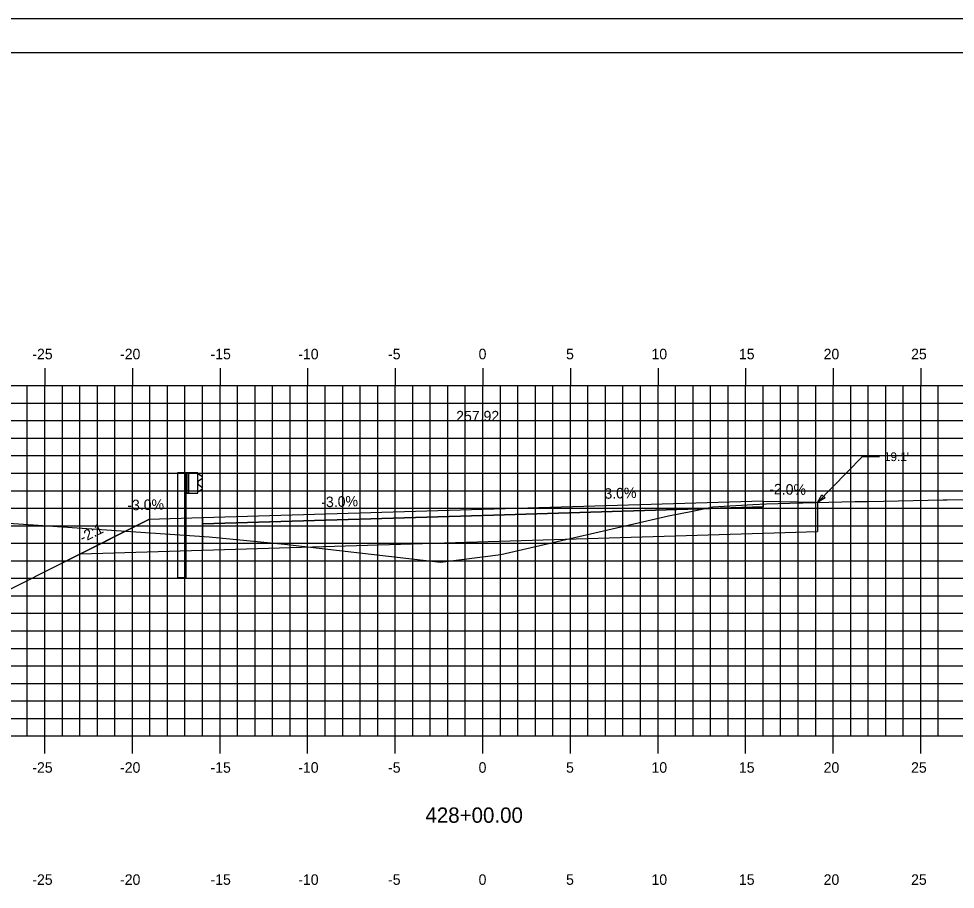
# Model space of a CAD drawing. Extents: x 1160718 to 1173142, y 616002 to 617630.
# Drawn here: x 1170822.9 to 1170876.4, y 616674.2 to 616723.9 of the extents above; entities that cross this region are included whole.
import ezdxf

# ---------------------------------------------------------------- set-up
doc = ezdxf.new("R2010")
doc.units = 0
for name, color, linetype in [('ANNOTATION', 7, 'Continuous'), ('BORDER', 7, 'Continuous'), ('D_Guardrail_Beam_Lt', 7, 'Continuous'), ('D_Roadway_Centerline', 7, 'Continuous'), ('D_Roadway_Centerline_Text', 7, 'Continuous'), ('D_Roadway_Edge_Shoulder', 7, 'Continuous'), ('D_Roadway_Edge_TW', 7, 'Continuous'), ('D_Roadway_Pavement', 7, 'Continuous'), ('D_Roadway_SlopeLines', 7, 'Continuous'), ('D_Roadway_SubGrade', 7, 'Continuous'), ('H_V ANNOTATION', 7, 'Continuous'), ('MAJOR', 7, 'Continuous'), ('MINOR', 7, 'Continuous'), ('PLOT BOUNDARY', 7, 'Continuous'), ('S_Roadway_Centerline', 7, 'Continuous'), ('SHADING', 7, 'Continuous')]:
    doc.layers.add(name, color=color, linetype=linetype)

msp = doc.modelspace()

# ---------------------------------------------------------------- linework, layer by layer
at = {"layer": 'ANNOTATION'}
for p in [(1170868.516, 616696.248), (1170872.067, 616698.866)]:
    msp.add_line(p, (1170871.067, 616698.866), dxfattribs=at)
msp.add_lwpolyline([(1170868.954, 616696.519), (1170868.516, 616696.248), (1170868.775, 616696.693)], close=True, dxfattribs=at)
at = {"layer": 'BORDER'}
msp.add_line((1170934.42, 616721.928), (1170774.42, 616721.928), dxfattribs=at)
at = {"layer": 'D_Guardrail_Beam_Lt'}
for p, q in [((1170831.991, 616697.955), (1170831.991, 616691.955)), ((1170832.462, 616697.955), (1170831.991, 616697.955)), ((1170833.149, 616697.955), (1170832.462, 616697.955)), ((1170832.462, 616697.955), (1170832.462, 616696.789)), ((1170832.524, 616697.955), (1170832.524, 616696.789)), ((1170832.628, 616697.955), (1170832.628, 616696.789)), ((1170833.149, 616696.789), (1170833.149, 616697.955)), ((1170833.149, 616697.872), (1170833.223, 616697.857)), ((1170833.383, 616697.608), (1170833.187, 616697.471)), ((1170833.239, 616697.851), (1170833.383, 616697.751)), ((1170833.154, 616697.407), (1170833.154, 616697.337)), ((1170833.187, 616697.272), (1170833.383, 616697.136)), ((1170833.383, 616696.993), (1170833.239, 616696.893)), ((1170832.462, 616696.789), (1170833.149, 616696.789)), ((1170832.483, 616691.955), (1170832.483, 616696.789)), ((1170833.223, 616696.886), (1170833.149, 616696.872)), ((1170832.483, 616691.955), (1170831.991, 616691.955))]:
    msp.add_line(p, q, dxfattribs=at)
for centre, major_axis, start_param, end_param in [((1170833.233, 616697.407), (-0.0789, 0), 5.323254, 6.283185), ((1170833.215, 616697.817), (0.0417, 0), 0.959931, 1.376053), ((1170833.332, 616697.679), (0.0877, 0), 5.323254, 7.243116), ((1170833.233, 616697.337), (-0.0789, 0), 6.283185, 7.243116), ((1170833.332, 616697.065), (0.0877, 0), 5.323254, 7.243116), ((1170833.215, 616696.927), (0.0417, 0), 4.907132, 5.323254)]:
    msp.add_ellipse(centre, major_axis=major_axis, ratio=0.995501, start_param=start_param, end_param=end_param, dxfattribs=at)
at = {"layer": 'D_Roadway_Centerline'}
msp.add_lwpolyline([(1170821.653, 616690.928), (1170830.356, 616695.28)], dxfattribs=at)
at = {"layer": 'D_Roadway_Edge_Shoulder'}
for points in [[(1170865.42, 616696.332), (1170865.42, 616695.999)], [(1170833.42, 616695.372), (1170833.42, 616695.039)]]:
    msp.add_lwpolyline(points, dxfattribs=at)
at = {"layer": 'D_Roadway_Edge_TW'}
msp.add_lwpolyline([(1170865.42, 616695.999), (1170865.42, 616696.332), (1170849.42, 616695.852), (1170833.42, 616695.372), (1170833.42, 616695.039), (1170849.42, 616695.519)], close=True, dxfattribs=at)
at = {"layer": 'D_Roadway_Pavement'}
msp.add_line((1170833.42, 616695.372), (1170830.356, 616695.28), dxfattribs=at)
msp.add_lwpolyline([(1170865.42, 616695.999), (1170865.42, 616695.999), (1170849.42, 616695.519), (1170833.42, 616695.039), (1170833.42, 616695.039), (1170849.42, 616695.519)], close=True, dxfattribs=at)
for points in [[(1170865.42, 616695.999), (1170865.42, 616695.999)], [(1170865.42, 616695.999), (1170865.42, 616695.999)], [(1170833.42, 616695.039), (1170833.42, 616695.039)], [(1170833.42, 616695.039), (1170833.42, 616695.039)]]:
    msp.add_lwpolyline(points, dxfattribs=at)
at = {"layer": 'D_Roadway_SlopeLines'}
msp.add_lwpolyline([(1170868.42, 616696.272), (1170868.516, 616696.248)], dxfattribs=at)
at = {"layer": 'D_Roadway_SubGrade'}
for p, q in [((1170865.42, 616695.999), (1170849.42, 616695.519)), ((1170865.42, 616696.332), (1170868.42, 616696.272)), ((1170865.42, 616694.499), (1170865.42, 616696.332)), ((1170865.42, 616694.499), (1170865.42, 616695.999)), ((1170868.42, 616696.272), (1170868.516, 616696.248)), ((1170868.516, 616696.248), (1170868.516, 616694.591)), ((1170849.42, 616695.519), (1170833.42, 616695.039)), ((1170833.42, 616693.539), (1170833.42, 616695.372)), ((1170830.356, 616695.28), (1170825.392, 616692.798)), ((1170833.42, 616695.039), (1170833.42, 616693.539))]:
    msp.add_line(p, q, dxfattribs=at)
at = {"layer": 'MAJOR'}
for p, q in [((1170824.42, 616703.93), (1170824.42, 616702.928)), ((1170829.42, 616703.93), (1170829.42, 616702.928)), ((1170834.42, 616703.93), (1170834.42, 616702.928)), ((1170839.42, 616703.93), (1170839.42, 616702.928)), ((1170844.42, 616703.93), (1170844.42, 616702.928)), ((1170849.42, 616703.93), (1170849.42, 616702.928)), ((1170854.42, 616703.93), (1170854.42, 616702.928)), ((1170859.42, 616703.93), (1170859.42, 616702.928)), ((1170864.42, 616703.93), (1170864.42, 616702.928)), ((1170869.42, 616703.93), (1170869.42, 616702.928)), ((1170874.42, 616703.93), (1170874.42, 616702.928)), ((1170779.42, 616702.928), (1170919.42, 616702.928)), ((1170779.42, 616702.928), (1170919.42, 616702.928)), ((1170824.42, 616682.928), (1170824.42, 616702.928)), ((1170829.42, 616682.928), (1170829.42, 616702.928)), ((1170834.42, 616682.928), (1170834.42, 616702.928)), ((1170839.42, 616682.928), (1170839.42, 616702.928)), ((1170844.42, 616682.928), (1170844.42, 616702.928)), ((1170849.42, 616682.928), (1170849.42, 616702.928)), ((1170854.42, 616682.928), (1170854.42, 616702.928)), ((1170859.42, 616682.928), (1170859.42, 616702.928)), ((1170864.42, 616682.928), (1170864.42, 616702.928)), ((1170869.42, 616682.928), (1170869.42, 616702.928)), ((1170874.42, 616682.928), (1170874.42, 616702.928)), ((1170779.42, 616697.928), (1170919.42, 616697.928)), ((1170779.42, 616692.928), (1170919.42, 616692.928)), ((1170779.42, 616687.928), (1170919.42, 616687.928)), ((1170779.42, 616682.928), (1170919.42, 616682.928)), ((1170779.42, 616682.928), (1170919.42, 616682.928)), ((1170824.42, 616681.926), (1170824.42, 616682.928)), ((1170829.42, 616681.926), (1170829.42, 616682.928)), ((1170834.42, 616681.926), (1170834.42, 616682.928)), ((1170839.42, 616681.926), (1170839.42, 616682.928)), ((1170844.42, 616681.926), (1170844.42, 616682.928)), ((1170849.42, 616681.926), (1170849.42, 616682.928)), ((1170854.42, 616681.926), (1170854.42, 616682.928)), ((1170859.42, 616681.926), (1170859.42, 616682.928)), ((1170864.42, 616681.926), (1170864.42, 616682.928)), ((1170869.42, 616681.926), (1170869.42, 616682.928)), ((1170874.42, 616681.926), (1170874.42, 616682.928))]:
    msp.add_line(p, q, dxfattribs=at)
at = {"layer": 'MINOR'}
for p, q in [((1170823.42, 616682.928), (1170823.42, 616702.928)), ((1170825.42, 616682.928), (1170825.42, 616702.928)), ((1170826.42, 616682.928), (1170826.42, 616702.928)), ((1170827.42, 616682.928), (1170827.42, 616702.928)), ((1170828.42, 616682.928), (1170828.42, 616702.928)), ((1170830.42, 616682.928), (1170830.42, 616702.928)), ((1170831.42, 616682.928), (1170831.42, 616702.928)), ((1170832.42, 616682.928), (1170832.42, 616702.928)), ((1170833.42, 616682.928), (1170833.42, 616702.928)), ((1170835.42, 616682.928), (1170835.42, 616702.928)), ((1170836.42, 616682.928), (1170836.42, 616702.928)), ((1170837.42, 616682.928), (1170837.42, 616702.928)), ((1170838.42, 616682.928), (1170838.42, 616702.928)), ((1170840.42, 616682.928), (1170840.42, 616702.928)), ((1170841.42, 616682.928), (1170841.42, 616702.928)), ((1170842.42, 616682.928), (1170842.42, 616702.928)), ((1170843.42, 616682.928), (1170843.42, 616702.928)), ((1170845.42, 616682.928), (1170845.42, 616702.928)), ((1170846.42, 616682.928), (1170846.42, 616702.928)), ((1170847.42, 616682.928), (1170847.42, 616702.928)), ((1170848.42, 616682.928), (1170848.42, 616702.928)), ((1170850.42, 616682.928), (1170850.42, 616702.928)), ((1170851.42, 616682.928), (1170851.42, 616702.928)), ((1170852.42, 616682.928), (1170852.42, 616702.928)), ((1170853.42, 616682.928), (1170853.42, 616702.928)), ((1170855.42, 616682.928), (1170855.42, 616702.928)), ((1170856.42, 616682.928), (1170856.42, 616702.928)), ((1170857.42, 616682.928), (1170857.42, 616702.928)), ((1170858.42, 616682.928), (1170858.42, 616702.928)), ((1170860.42, 616682.928), (1170860.42, 616702.928)), ((1170861.42, 616682.928), (1170861.42, 616702.928)), ((1170862.42, 616682.928), (1170862.42, 616702.928)), ((1170863.42, 616682.928), (1170863.42, 616702.928)), ((1170865.42, 616682.928), (1170865.42, 616702.928)), ((1170866.42, 616682.928), (1170866.42, 616702.928)), ((1170867.42, 616682.928), (1170867.42, 616702.928)), ((1170868.42, 616682.928), (1170868.42, 616702.928)), ((1170870.42, 616682.928), (1170870.42, 616702.928)), ((1170871.42, 616682.928), (1170871.42, 616702.928)), ((1170872.42, 616682.928), (1170872.42, 616702.928)), ((1170873.42, 616682.928), (1170873.42, 616702.928)), ((1170875.42, 616682.928), (1170875.42, 616702.928)), ((1170779.42, 616701.928), (1170919.42, 616701.928)), ((1170779.42, 616700.928), (1170919.42, 616700.928)), ((1170779.42, 616699.928), (1170919.42, 616699.928)), ((1170779.42, 616698.928), (1170919.42, 616698.928)), ((1170779.42, 616696.928), (1170919.42, 616696.928)), ((1170779.42, 616695.928), (1170919.42, 616695.928)), ((1170779.42, 616694.928), (1170919.42, 616694.928)), ((1170779.42, 616693.928), (1170919.42, 616693.928)), ((1170779.42, 616691.928), (1170919.42, 616691.928)), ((1170779.42, 616690.928), (1170919.42, 616690.928)), ((1170779.42, 616689.928), (1170919.42, 616689.928)), ((1170779.42, 616688.928), (1170919.42, 616688.928)), ((1170779.42, 616686.928), (1170919.42, 616686.928)), ((1170779.42, 616685.928), (1170919.42, 616685.928)), ((1170779.42, 616684.928), (1170919.42, 616684.928)), ((1170779.42, 616683.928), (1170919.42, 616683.928))]:
    msp.add_line(p, q, dxfattribs=at)
at = {"layer": 'PLOT BOUNDARY'}
msp.add_lwpolyline([(1170766.327, 616613.869), (1170936.327, 616613.869), (1170936.327, 616723.869), (1170766.327, 616723.869)], close=True, dxfattribs=at)
at = {"layer": 'S_Roadway_Centerline'}
msp.add_lwpolyline([(1170779.42, 616696.44), (1170785.984, 616696.378), (1170806.69, 616696.234), (1170813.698, 616695.667), (1170833.797, 616694.287), (1170838.103, 616693.884), (1170847.001, 616692.856), (1170850.454, 616693.286), (1170860.01, 616695.499), (1170861.382, 616695.753), (1170862.017, 616695.889), (1170862.551, 616696.007), (1170864.828, 616696.132), (1170865.614, 616696.172), (1170866.95, 616696.208), (1170870.653, 616696.303), (1170871.434, 616696.318), (1170875.691, 616696.397), (1170875.917, 616696.399), (1170877.736, 616696.418)], dxfattribs=at)
at = {"layer": 'SHADING'}
msp.add_lwpolyline([(1170826.456, 616693.33), (1170833.42, 616693.539), (1170865.42, 616694.499), (1170868.516, 616694.591)], dxfattribs=at)

# ---------------------------------------------------------------- texts
at = {"layer": 'ANNOTATION'}
msp.add_text("19.1'", height=0.5, dxfattribs=at).set_placement((1170872.317, 616698.616))
for s, rotation, p in [('3.0%', 1.7184, (1170856.369, 616696.461)), ('-2.0%', 358.8542, (1170865.763, 616696.725)), ('-3.0%', 1.1458, (1170829.133, 616695.802)), ('-3.0%', 1.7184, (1170840.208, 616695.976)), ('-2:1', 26.5651, (1170826.589, 616693.944))]:
    msp.add_text(s, height=0.6, rotation=rotation, dxfattribs=at).set_placement(p)
at = {"layer": 'D_Roadway_Centerline'}
for s, p in [('C', (1170849.415, 616695.852)), ('L', (1170849.42, 616695.845))]:
    msp.add_text(s, height=0.0146, dxfattribs=at).set_placement(p)
at = {"layer": 'D_Roadway_Centerline_Text'}
msp.add_text('257.92', height=0.6, dxfattribs=at).set_placement((1170847.898, 616700.884))
at = {"layer": 'H_V ANNOTATION'}
for s, height, p in [('-25', 0.6, (1170823.706, 616704.428)), ('-20', 0.6, (1170828.714, 616704.428)), ('-15', 0.6, (1170833.877, 616704.428)), ('-10', 0.6, (1170838.885, 616704.428)), ('-5', 0.6, (1170844.011, 616704.428)), ('0', 0.6, (1170849.179, 616704.428)), ('5', 0.6, (1170854.171, 616704.428)), ('10', 0.6, (1170859.046, 616704.428)), ('15', 0.6, (1170864.038, 616704.428)), ('20', 0.6, (1170868.874, 616704.428)), ('25', 0.6, (1170873.866, 616704.428)), ('-25', 0.6, (1170823.706, 616680.828)), ('-20', 0.6, (1170828.714, 616680.828)), ('-15', 0.6, (1170833.877, 616680.828)), ('-10', 0.6, (1170838.885, 616680.828)), ('-5', 0.6, (1170844.011, 616680.828)), ('0', 0.6, (1170849.179, 616680.828)), ('5', 0.6, (1170854.171, 616680.828)), ('10', 0.6, (1170859.046, 616680.828)), ('15', 0.6, (1170864.038, 616680.828)), ('20', 0.6, (1170868.874, 616680.828)), ('25', 0.6, (1170873.866, 616680.828)), ('428+00.00', 0.875, (1170846.143, 616677.971)), ('-25', 0.6, (1170823.706, 616674.428)), ('-20', 0.6, (1170828.714, 616674.428)), ('-15', 0.6, (1170833.877, 616674.428)), ('-10', 0.6, (1170838.885, 616674.428)), ('-5', 0.6, (1170844.011, 616674.428)), ('0', 0.6, (1170849.179, 616674.428)), ('5', 0.6, (1170854.171, 616674.428)), ('10', 0.6, (1170859.046, 616674.428)), ('15', 0.6, (1170864.038, 616674.428)), ('20', 0.6, (1170868.874, 616674.428)), ('25', 0.6, (1170873.866, 616674.428))]:
    msp.add_text(s, height=height, dxfattribs=at).set_placement(p)

doc.saveas('drawing.dxf')
